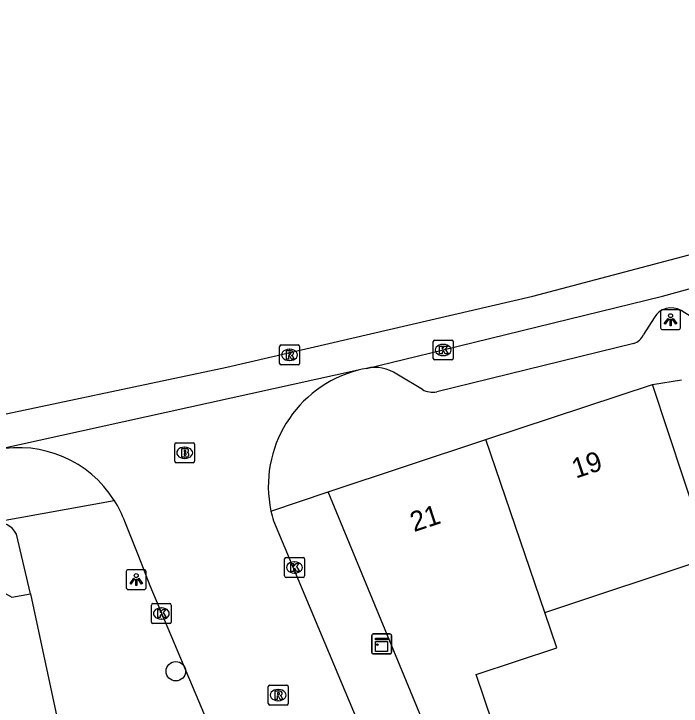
# Model space of a CAD drawing. Extents: x 159053 to 160041, y 380450 to 381422.
# Drawn here: x 159553.7 to 159587.22, y 381304.19 to 381338.95 of the extents above; entities that cross this region are included whole.
import ezdxf

# ---------------------------------------------------------------- set-up
doc = ezdxf.new("R2010")
doc.units = 0
for name, color, linetype in [('IMGEO_Boom', 7, 'Continuous'), ('IMGEO_Brandkraan', 7, 'Continuous'), ('IMGEO_Kast', 7, 'Continuous'), ('IMGEO_Kolk', 7, 'Continuous'), ('IMGEO_Lichtpunt', 7, 'Continuous'), ('IMGEO_Pand', 7, 'Continuous'), ('IMGEO_Pand_nummerreeks', 7, 'Continuous'), ('IMGEO_Rijbaan_lokaal_gesloten', 7, 'Continuous'), ('IMGEO_Rijbaan_lokaal_open', 7, 'Continuous'), ('IMGEO_Rioolput', 7, 'Continuous'), ('IMGEO_Voetpad_open', 7, 'Continuous')]:
    doc.layers.add(name, color=color, linetype=linetype)

msp = doc.modelspace()

# ---------------------------------------------------------------- linework, layer by layer
at = {"layer": 'IMGEO_Boom'}
msp.add_circle((159561.84, 381305.945), 0.489, dxfattribs=at)
at = {"layer": 'IMGEO_Brandkraan'}
for p, q in [((159561.783, 381316.485), (159561.783, 381317.337)), ((159561.858, 381317.411), (159562.71, 381317.411)), ((159562.271, 381317.191), (159562.296, 381317.191)), ((159562.784, 381317.337), (159562.784, 381316.485)), ((159562.71, 381316.411), (159561.858, 381316.411)), ((159562.294, 381316.631), (159562.269, 381316.631))]:
    msp.add_line(p, q, dxfattribs=at)
for points in [[(159561.783, 381316.485), (159561.783, 381317.337)], [(159561.858, 381317.411), (159562.71, 381317.411)], [(159562.131, 381317.111), (159562.131, 381316.711), (159562.344, 381316.711)], [(159562.362, 381317.111), (159562.131, 381317.111)], [(159562.784, 381317.337), (159562.784, 381316.485)], [(159562.31, 381317.03), (159562.256, 381317.03), (159562.256, 381316.954)], [(159562.256, 381316.954), (159562.309, 381316.954)], [(159562.318, 381316.878), (159562.256, 381316.878), (159562.256, 381316.797)], [(159562.256, 381316.797), (159562.318, 381316.797)], [(159562.71, 381316.411), (159561.858, 381316.411)]]:
    msp.add_lwpolyline(points, dxfattribs=at)
for centre, radius, start, end in [((159561.86, 381317.335), 0.0765, 91.552, 178.448), ((159561.86, 381317.335), 0.0765, 91.552, 178.448), ((159562.366, 381316.966), 0.145, 59.4692, 91.5367), ((159562.708, 381317.335), 0.0765, 1.552, 88.448), ((159562.708, 381317.335), 0.0765, 1.552, 88.448), ((159562.311, 381316.992), 0.0379, 267.8285, 90.9355), ((159562.319, 381316.837), 0.0404, 269.8759, 90.5077), ((159562.391, 381317.013), 0.0922, 285.5137, 58.1501), ((159562.396, 381316.821), 0.105, 301.3115, 78.989), ((159561.86, 381316.487), 0.0765, 181.552, 268.448), ((159561.86, 381316.487), 0.0765, 181.552, 268.448), ((159562.35, 381316.962), 0.251, 268.6676, 293.5347), ((159562.708, 381316.487), 0.0765, 271.552, 358.448), ((159562.708, 381316.487), 0.0765, 271.552, 358.448)]:
    msp.add_arc(centre, radius, start, end, dxfattribs=at)
for centre, major_axis, ratio, start_param, end_param in [((159562.27, 381316.911), (-0.387, 0.002), 0.722429, 4.712389, 7.853982), ((159562.295, 381316.911), (-0.39, 0.002), 0.717154, 1.570796, 4.712389)]:
    msp.add_ellipse(centre, major_axis=major_axis, ratio=ratio, start_param=start_param, end_param=end_param, dxfattribs=at)
at = {"layer": 'IMGEO_Kast'}
for p, q in [((159571.677, 381306.891), (159571.677, 381307.732)), ((159571.677, 381307.732), (159571.677, 381306.891)), ((159571.752, 381307.816), (159572.593, 381307.816)), ((159572.593, 381307.816), (159571.752, 381307.816)), ((159572.677, 381307.741), (159572.677, 381306.9)), ((159572.677, 381306.9), (159572.677, 381307.741)), ((159572.602, 381306.816), (159571.761, 381306.816)), ((159571.761, 381306.816), (159572.602, 381306.816))]:
    msp.add_line(p, q, dxfattribs=at)
for points in [[(159571.872, 381307.606), (159572.472, 381307.606), (159572.472, 381307.521), (159571.872, 381307.521), (159571.872, 381307.606)], [(159571.872, 381307.431), (159572.472, 381307.431), (159572.472, 381306.942), (159571.872, 381306.942), (159571.872, 381307.431)]]:
    msp.add_lwpolyline(points, dxfattribs=at)
msp.add_circle((159571.956, 381307.28), 0.0377, dxfattribs=at)
for centre, start, end in [((159571.755, 381307.738), 92.4484, 184.2845), ((159571.755, 381307.738), 92.4484, 184.2845), ((159572.599, 381307.738), 2.4484, 94.2845), ((159572.599, 381307.738), 2.4484, 94.2845), ((159571.755, 381306.894), 182.4484, 274.2845), ((159571.755, 381306.894), 182.4484, 274.2845), ((159572.599, 381306.894), 272.4484, 4.2845), ((159572.599, 381306.894), 272.4484, 4.2845)]:
    msp.add_arc(centre, 0.0779, start, end, dxfattribs=at)
at = {"layer": 'IMGEO_Kolk'}
for p, q in [((159574.765, 381321.646), (159574.765, 381322.498)), ((159574.84, 381322.572), (159575.692, 381322.572)), ((159575.253, 381322.352), (159575.278, 381322.352)), ((159575.766, 381322.498), (159575.766, 381321.646)), ((159575.276, 381321.792), (159575.251, 381321.792)), ((159575.692, 381321.572), (159574.84, 381321.572)), ((159567.3, 381310.728), (159567.3, 381311.58)), ((159567.375, 381311.654), (159568.227, 381311.654)), ((159568.301, 381311.58), (159568.301, 381310.728)), ((159567.788, 381311.434), (159567.813, 381311.434)), ((159567.811, 381310.874), (159567.786, 381310.874)), ((159568.227, 381310.654), (159567.375, 381310.654)), ((159560.61, 381308.417), (159560.61, 381309.269)), ((159560.685, 381309.343), (159561.537, 381309.343)), ((159561.098, 381309.123), (159561.123, 381309.123)), ((159561.611, 381309.269), (159561.611, 381308.417)), ((159561.121, 381308.563), (159561.096, 381308.563)), ((159561.537, 381308.343), (159560.685, 381308.343))]:
    msp.add_line(p, q, dxfattribs=at)
for points in [[(159574.765, 381321.646), (159574.765, 381322.498)], [(159574.84, 381322.572), (159575.692, 381322.572)], [(159575.766, 381322.498), (159575.766, 381321.646)], [(159575.086, 381322.272), (159575.209, 381322.272), (159575.209, 381322.121), (159575.339, 381322.272), (159575.503, 381322.272), (159575.357, 381322.121), (159575.51, 381321.872), (159575.358, 381321.872), (159575.273, 381322.036), (159575.209, 381321.969), (159575.209, 381321.872), (159575.086, 381321.872), (159575.086, 381322.272)], [(159575.692, 381321.572), (159574.84, 381321.572)], [(159567.3, 381310.728), (159567.3, 381311.58)], [(159567.375, 381311.654), (159568.227, 381311.654)], [(159568.301, 381311.58), (159568.301, 381310.728)], [(159567.621, 381311.354), (159567.744, 381311.354), (159567.744, 381311.203), (159567.874, 381311.354), (159568.038, 381311.354), (159567.892, 381311.203), (159568.045, 381310.954), (159567.893, 381310.954), (159567.808, 381311.118), (159567.744, 381311.051), (159567.744, 381310.954), (159567.621, 381310.954), (159567.621, 381311.354)], [(159568.227, 381310.654), (159567.375, 381310.654)], [(159560.61, 381308.417), (159560.61, 381309.269)], [(159560.685, 381309.343), (159561.537, 381309.343)], [(159561.611, 381309.269), (159561.611, 381308.417)], [(159560.931, 381309.043), (159561.054, 381309.043), (159561.054, 381308.892), (159561.184, 381309.043), (159561.348, 381309.043), (159561.202, 381308.892), (159561.355, 381308.643), (159561.203, 381308.643), (159561.118, 381308.807), (159561.054, 381308.74), (159561.054, 381308.643), (159560.931, 381308.643), (159560.931, 381309.043)], [(159561.537, 381308.343), (159560.685, 381308.343)]]:
    msp.add_lwpolyline(points, dxfattribs=at)
for centre, start, end in [((159574.842, 381322.496), 91.552, 178.448), ((159574.842, 381322.496), 91.552, 178.448), ((159575.69, 381322.496), 1.552, 88.448), ((159575.69, 381322.496), 1.552, 88.448), ((159574.842, 381321.648), 181.552, 268.448), ((159574.842, 381321.648), 181.552, 268.448), ((159575.69, 381321.648), 271.552, 358.448), ((159575.69, 381321.648), 271.552, 358.448), ((159567.377, 381311.578), 91.552, 178.448), ((159567.377, 381311.578), 91.552, 178.448), ((159568.225, 381311.578), 1.552, 88.448), ((159568.225, 381311.578), 1.552, 88.448), ((159567.377, 381310.73), 181.552, 268.448), ((159567.377, 381310.73), 181.552, 268.448), ((159568.225, 381310.73), 271.552, 358.448), ((159568.225, 381310.73), 271.552, 358.448), ((159560.687, 381309.267), 91.552, 178.448), ((159560.687, 381309.267), 91.552, 178.448), ((159561.535, 381309.267), 1.552, 88.448), ((159561.535, 381309.267), 1.552, 88.448), ((159560.687, 381308.419), 181.552, 268.448), ((159560.687, 381308.419), 181.552, 268.448), ((159561.535, 381308.419), 271.552, 358.448), ((159561.535, 381308.419), 271.552, 358.448)]:
    msp.add_arc(centre, 0.0765, start, end, dxfattribs=at)
for centre, major_axis, ratio, start_param, end_param in [((159575.252, 381322.072), (-0.387, 0.002), 0.722429, 4.712389, 7.853982), ((159575.277, 381322.072), (-0.39, 0.002), 0.717154, 1.570796, 4.712389), ((159567.787, 381311.154), (-0.387, 0.002), 0.722429, 4.712389, 7.853982), ((159567.812, 381311.154), (-0.39, 0.002), 0.717154, 1.570796, 4.712389), ((159561.097, 381308.843), (-0.387, 0.002), 0.722429, 4.712389, 7.853982), ((159561.122, 381308.843), (-0.39, 0.002), 0.717154, 1.570796, 4.712389)]:
    msp.add_ellipse(centre, major_axis=major_axis, ratio=ratio, start_param=start_param, end_param=end_param, dxfattribs=at)
at = {"layer": 'IMGEO_Lichtpunt'}
for p, q in [((159587.085, 381324.092), (159586.277, 381324.092)), ((159587.085, 381324.092), (159586.277, 381324.092)), ((159586.183, 381323.997), (159586.183, 381323.19)), ((159586.183, 381323.997), (159586.183, 381323.19)), ((159587.179, 381323.19), (159587.179, 381323.997)), ((159587.179, 381323.19), (159587.179, 381323.997)), ((159586.277, 381323.096), (159587.085, 381323.096)), ((159586.277, 381323.096), (159587.085, 381323.096)), ((159559.351, 381310.949), (159559.351, 381310.142)), ((159559.351, 381310.949), (159559.351, 381310.142)), ((159560.253, 381311.044), (159559.445, 381311.044)), ((159560.253, 381311.044), (159559.445, 381311.044)), ((159560.347, 381310.142), (159560.347, 381310.949)), ((159560.347, 381310.142), (159560.347, 381310.949)), ((159559.445, 381310.048), (159560.253, 381310.048)), ((159559.445, 381310.048), (159560.253, 381310.048))]:
    msp.add_line(p, q, dxfattribs=at)
for points in [[(159586.557, 381323.661), (159586.596, 381323.633), (159586.408, 381323.371), (159586.37, 381323.398), (159586.557, 381323.661)], [(159586.659, 381323.613), (159586.706, 381323.613), (159586.706, 381323.291), (159586.659, 381323.291), (159586.659, 381323.613)], [(159586.769, 381323.633), (159586.807, 381323.66), (159586.994, 381323.398), (159586.955, 381323.37), (159586.769, 381323.633)], [(159559.725, 381310.613), (159559.764, 381310.585), (159559.576, 381310.323), (159559.538, 381310.35), (159559.725, 381310.613)], [(159559.827, 381310.565), (159559.874, 381310.565), (159559.874, 381310.243), (159559.827, 381310.243), (159559.827, 381310.565)], [(159559.937, 381310.585), (159559.975, 381310.612), (159560.162, 381310.35), (159560.123, 381310.322), (159559.937, 381310.585)]]:
    msp.add_lwpolyline(points, dxfattribs=at)
for centre in [(159586.682, 381323.795), (159559.85, 381310.747)]:
    msp.add_circle(centre, 0.0994, dxfattribs=at)
for centre, start, end in [((159586.277, 381323.997), 90, 180), ((159586.277, 381323.997), 90, 180), ((159587.085, 381323.997), 0, 90), ((159587.085, 381323.997), 0, 90), ((159586.277, 381323.19), 180, 270), ((159586.277, 381323.19), 180, 270), ((159587.085, 381323.19), 270, 0), ((159587.085, 381323.19), 270, 360), ((159559.445, 381310.949), 90, 180), ((159559.445, 381310.949), 90, 180), ((159560.253, 381310.949), 0, 90), ((159560.253, 381310.949), 0, 90), ((159559.445, 381310.142), 180, 270), ((159559.445, 381310.142), 180, 270), ((159560.253, 381310.142), 270, 0), ((159560.253, 381310.142), 270, 360)]:
    msp.add_arc(centre, 0.0946, start, end, dxfattribs=at)
at = {"layer": 'IMGEO_Pand'}
for points in [[(159577.41, 381317.574), (159585.778, 381320.34)], [(159580.378, 381308.9), (159588.667, 381311.658), (159587.357, 381315.596), (159585.778, 381320.34)], [(159569.482, 381314.953), (159577.41, 381317.574)], [(159580.378, 381308.9), (159577.41, 381317.574)], [(159574.69, 381302.345), (159569.482, 381314.953)], [(159548.568, 381308.694), (159551.052, 381309.169), (159551.498, 381309.705), (159553.011, 381309.994), (159553.604, 381309.656), (159554.534, 381309.834)], [(159554.534, 381309.834), (159556.421, 381301.077)], [(159577.735, 381303.358), (159576.928, 381305.781), (159580.968, 381307.126), (159580.378, 381308.9)]]:
    msp.add_lwpolyline(points, dxfattribs=at)
at = {"layer": 'IMGEO_Rijbaan_lokaal_gesloten'}
for points in [[(159486.249, 381307.229), (159498.232, 381309.125), (159519.334, 381312.605), (159537.334, 381315.754), (159551.245, 381318.435), (159564.404, 381321.209), (159579.772, 381324.783), (159593.307, 381328.356), (159605.338, 381331.789), (159626.628, 381338.418), (159649.891, 381345.846), (159673.107, 381353.416), (159685.932, 381357.579)], [(159571.419, 381321.15), (159575.262, 381322.073), (159586.275, 381324.778), (159588.402, 381325.36), (159590.403, 381325.885)], [(159570.995, 381321.057), (159552.829, 381317.062)], [(159571.419, 381321.15), (159571.204, 381321.103), (159570.995, 381321.057)]]:
    msp.add_lwpolyline(points, dxfattribs=at)
at = {"layer": 'IMGEO_Rijbaan_lokaal_open'}
for points in [[(159576.213, 381272.871), (159573.693, 381278.897), (159572.167, 381282.547), (159571.347, 381284.507), (159569.851, 381288.086), (159564.801, 381300.162), (159560.558, 381310.226), (159559.975, 381311.697), (159559.277, 381313.458)], [(159566.739, 381313.495), (159571.764, 381301.537), (159572.992, 381298.583), (159576.376, 381290.439), (159577.927, 381286.706), (159579.028, 381284.056), (159582.571, 381275.53)]]:
    msp.add_lwpolyline(points, dxfattribs=at)
for centre, radius, start, end in [((159572.498, 381315.233), 6.015, 104.4663, 191.9378), ((159553.938, 381311.476), 5.695, 32.3671, 101.2311), ((159553.989, 381311.501), 5.639, 20.3093, 32.4335), ((159572.856, 381315.318), 6.383, 192.02, 196.5976)]:
    msp.add_arc(centre, radius, start, end, dxfattribs=at)
at = {"layer": 'IMGEO_Rioolput'}
for p, q in [((159567.124, 381322.327), (159567.976, 381322.327)), ((159567.049, 381321.401), (159567.049, 381322.253)), ((159567.537, 381322.107), (159567.562, 381322.107)), ((159568.05, 381322.253), (159568.05, 381321.401)), ((159567.976, 381321.327), (159567.124, 381321.327)), ((159567.56, 381321.547), (159567.535, 381321.547)), ((159566.479, 381304.32), (159566.479, 381305.172)), ((159566.554, 381305.246), (159567.406, 381305.246)), ((159566.967, 381305.026), (159566.992, 381305.026)), ((159567.48, 381305.172), (159567.48, 381304.32)), ((159567.406, 381304.246), (159566.554, 381304.246)), ((159566.99, 381304.466), (159566.965, 381304.466))]:
    msp.add_line(p, q, dxfattribs=at)
for points in [[(159567.124, 381322.327), (159567.976, 381322.327)], [(159567.049, 381321.401), (159567.049, 381322.253)], [(159567.638, 381322.025), (159567.386, 381322.027), (159567.386, 381321.627)], [(159568.05, 381322.253), (159568.05, 381321.401)], [(159567.386, 381321.627), (159567.51, 381321.627), (159567.51, 381321.789), (159567.521, 381321.789)], [(159567.564, 381321.946), (159567.51, 381321.946), (159567.51, 381321.865)], [(159567.51, 381321.865), (159567.562, 381321.865)], [(159567.568, 381321.76), (159567.639, 381321.627), (159567.779, 381321.627), (159567.714, 381321.753)], [(159567.976, 381321.327), (159567.124, 381321.327)], [(159566.479, 381304.32), (159566.479, 381305.172)], [(159566.554, 381305.246), (159567.406, 381305.246)], [(159567.068, 381304.944), (159566.816, 381304.946), (159566.816, 381304.546)], [(159567.48, 381305.172), (159567.48, 381304.32)], [(159566.816, 381304.546), (159566.94, 381304.546), (159566.94, 381304.708), (159566.951, 381304.708)], [(159566.994, 381304.865), (159566.94, 381304.865), (159566.94, 381304.784)], [(159566.94, 381304.784), (159566.992, 381304.784)], [(159566.998, 381304.679), (159567.069, 381304.546), (159567.209, 381304.546), (159567.144, 381304.672)], [(159567.406, 381304.246), (159566.554, 381304.246)]]:
    msp.add_lwpolyline(points, dxfattribs=at)
for centre, radius, start, end in [((159567.126, 381322.251), 0.0765, 91.552, 178.448), ((159567.126, 381322.251), 0.0765, 91.552, 178.448), ((159567.974, 381322.251), 0.0765, 1.552, 88.448), ((159567.974, 381322.251), 0.0765, 1.552, 88.448), ((159567.637, 381321.915), 0.109, 350.3612, 89.416), ((159567.52, 381321.736), 0.0533, 26.0293, 88.6989), ((159567.546, 381322.054), 0.19, 274.7715, 282.9687), ((159567.57, 381321.85), 0.0964, 77.0061, 93.1865), ((159567.584, 381321.907), 0.0378, 276.6634, 79.6772), ((159567.635, 381321.915), 0.112, 277.5842, 350.9817), ((159567.619, 381321.7), 0.108, 29.5134, 73.7905), ((159567.126, 381321.403), 0.0765, 181.552, 268.448), ((159567.126, 381321.403), 0.0765, 181.552, 268.448), ((159567.974, 381321.403), 0.0765, 271.552, 358.448), ((159567.974, 381321.403), 0.0765, 271.552, 358.448), ((159566.556, 381305.17), 0.0765, 91.552, 178.448), ((159566.556, 381305.17), 0.0765, 91.552, 178.448), ((159567.067, 381304.834), 0.109, 350.3612, 89.416), ((159567.404, 381305.17), 0.0765, 1.552, 88.448), ((159567.404, 381305.17), 0.0765, 1.552, 88.448), ((159566.95, 381304.655), 0.0533, 26.0293, 88.6989), ((159566.976, 381304.973), 0.19, 274.7715, 282.9687), ((159567, 381304.769), 0.0964, 77.0061, 93.1865), ((159567.014, 381304.826), 0.0378, 276.6634, 79.6772), ((159567.065, 381304.834), 0.112, 277.5842, 350.9817), ((159567.049, 381304.619), 0.108, 29.5134, 73.7905), ((159566.556, 381304.322), 0.0765, 181.552, 268.448), ((159566.556, 381304.322), 0.0765, 181.552, 268.448), ((159567.404, 381304.322), 0.0765, 271.552, 358.448), ((159567.404, 381304.322), 0.0765, 271.552, 358.448)]:
    msp.add_arc(centre, radius, start, end, dxfattribs=at)
for centre, major_axis, ratio, start_param, end_param in [((159567.536, 381321.827), (-0.387, 0.002), 0.722429, 4.712389, 7.853982), ((159567.561, 381321.827), (-0.39, 0.002), 0.717154, 1.570796, 4.712389), ((159566.966, 381304.746), (-0.387, 0.002), 0.722429, 4.712389, 7.853982), ((159566.991, 381304.746), (-0.39, 0.002), 0.717154, 1.570796, 4.712389)]:
    msp.add_ellipse(centre, major_axis=major_axis, ratio=ratio, start_param=start_param, end_param=end_param, dxfattribs=at)
at = {"layer": 'IMGEO_Voetpad_open'}
for points in [[(159588.035, 381323.533), (159587.216, 381324.05)], [(159585.853, 381323.691), (159585.328, 381322.844)], [(159584.832, 381322.392), (159574.94, 381319.975)], [(159574.22, 381320.084), (159572.933, 381320.857)], [(159585.778, 381320.34), (159587.241, 381320.572)], [(159566.613, 381313.989), (159569.482, 381314.953)], [(159552.705, 381313.429), (159558.748, 381314.525)], [(159554.534, 381309.834), (159553.835, 381312.831)]]:
    msp.add_lwpolyline(points, dxfattribs=at)
for centre, radius, start, end in [((159586.716, 381323.183), 1.001, 60.0261, 149.4859), ((159584.579, 381323.168), 0.816, 288.0619, 336.6234), ((159571.848, 381319.31), 1.89, 54.9679, 103.1264), ((159574.73, 381321.017), 1.063, 241.3669, 281.416), ((159552.827, 381312.293), 1.143, 28.0919, 96.1322)]:
    msp.add_arc(centre, radius, start, end, dxfattribs=at)

# ---------------------------------------------------------------- texts
at = {"layer": 'IMGEO_Pand_nummerreeks'}
for s, rotation, p in [('19', 18.2924, (159581.925, 381315.612)), ('21', 18.2945, (159573.799, 381312.926))]:
    msp.add_text(s, height=1, rotation=rotation, dxfattribs=at).set_placement(p)

doc.saveas('drawing.dxf')
